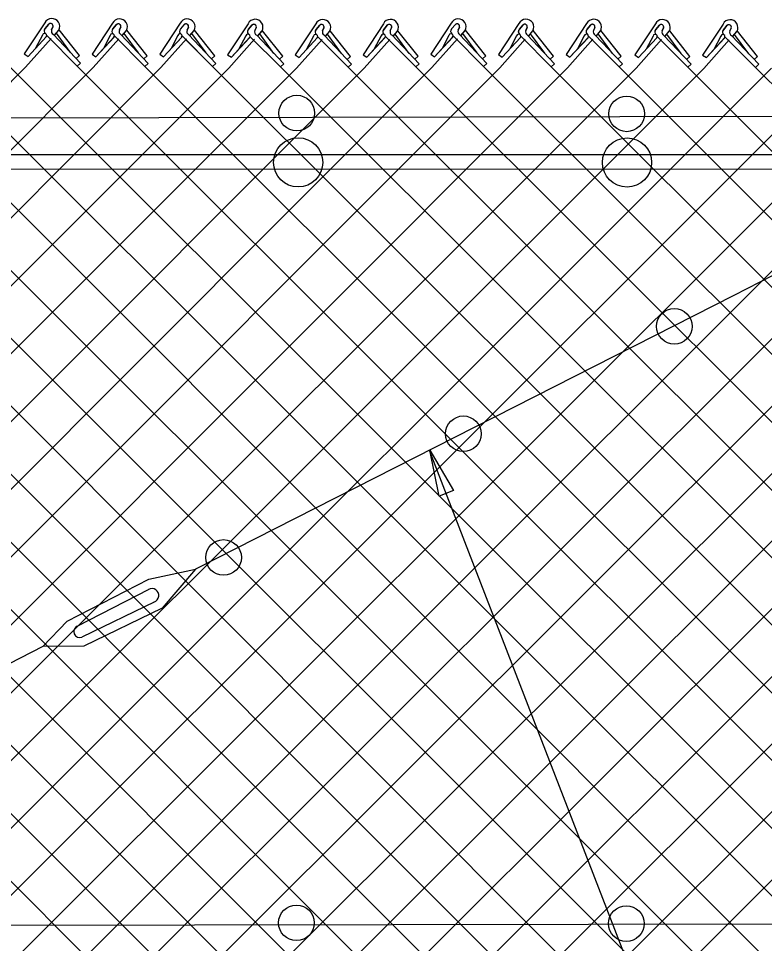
# Model space of a CAD drawing. Extents: x 0 to 1270, y 0 to 830.
# Drawn here: x 103 to 147.4, y 605 to 660 of the extents above; entities that cross this region are included whole.
import ezdxf

# ---------------------------------------------------------------- set-up
doc = ezdxf.new("R2010")
doc.units = 0
doc.layers.add('sb_Chainlink Fence', color=7, linetype='Continuous')
doc.layers.add('sb_Existing Structural Steel', color=7, linetype='Continuous')

msp = doc.modelspace()

# ---------------------------------------------------------------- linework, layer by layer
at = {"layer": 'sb_Chainlink Fence'}
for p, q in [((104.567, 659.777), (103.349, 657.933)), ((104.591, 659.443), (104.814, 659.706)), ((104.793, 659.685), (104.591, 659.443)), ((105.054, 659.542), (104.972, 659.365)), ((104.973, 659.371), (105.054, 659.538)), ((105.146, 659.047), (105.394, 659.34)), ((105.149, 659.052), (105.395, 659.341)), ((105.394, 659.34), (105.412, 659.375)), ((105.412, 659.375), (105.427, 659.411)), ((106.624, 657.845), (105.417, 659.362)), ((108.596, 659.755), (107.378, 657.91)), ((108.62, 659.42), (108.842, 659.684)), ((108.822, 659.662), (108.62, 659.42)), ((109.083, 659.52), (109.001, 659.342)), ((109.001, 659.349), (109.082, 659.516)), ((109.422, 659.318), (109.44, 659.352)), ((109.44, 659.352), (109.456, 659.389)), ((110.652, 657.822), (109.446, 659.34)), ((112.622, 659.752), (111.404, 657.908)), ((112.646, 659.418), (112.869, 659.681)), ((112.848, 659.66), (112.646, 659.418)), ((113.109, 659.517), (113.027, 659.34)), ((113.028, 659.346), (113.109, 659.513)), ((113.448, 659.315), (113.467, 659.349)), ((113.467, 659.349), (113.482, 659.386)), ((114.679, 657.82), (113.472, 659.337)), ((116.661, 659.728), (115.443, 657.884)), ((116.685, 659.394), (116.908, 659.657)), ((116.887, 659.636), (116.685, 659.394)), ((117.148, 659.493), (117.066, 659.316)), ((117.067, 659.322), (117.148, 659.489)), ((117.506, 659.325), (117.521, 659.362)), ((120.688, 659.718), (119.47, 657.874)), ((120.712, 659.384), (120.934, 659.647)), ((120.914, 659.625), (120.712, 659.384)), ((121.175, 659.483), (121.093, 659.306)), ((121.093, 659.312), (121.175, 659.479)), ((121.532, 659.315), (121.548, 659.352)), ((124.715, 659.726), (123.497, 657.882)), ((124.739, 659.392), (124.961, 659.655)), ((124.941, 659.634), (124.739, 659.392)), ((125.202, 659.491), (125.12, 659.314)), ((125.121, 659.32), (125.202, 659.487)), ((125.559, 659.324), (125.575, 659.36)), ((128.746, 659.756), (127.528, 657.912)), ((128.77, 659.422), (128.993, 659.685)), ((128.972, 659.664), (128.77, 659.422)), ((129.233, 659.521), (129.151, 659.344)), ((129.152, 659.35), (129.233, 659.517)), ((129.572, 659.319), (129.591, 659.353)), ((129.591, 659.353), (129.606, 659.39)), ((130.803, 657.824), (129.596, 659.341)), ((132.775, 659.734), (131.556, 657.889)), ((132.798, 659.399), (133.021, 659.663)), ((133, 659.641), (132.798, 659.399)), ((133.262, 659.498), (133.18, 659.321)), ((133.18, 659.328), (133.261, 659.494)), ((133.619, 659.331), (133.635, 659.367)), ((136.801, 659.731), (135.583, 657.886)), ((136.825, 659.396), (137.047, 659.66)), ((137.027, 659.638), (136.825, 659.396)), ((137.288, 659.496), (137.206, 659.318)), ((137.207, 659.325), (137.288, 659.492)), ((137.645, 659.328), (137.661, 659.365)), ((140.891, 659.717), (139.673, 657.872)), ((140.915, 659.382), (141.138, 659.646)), ((141.117, 659.624), (140.915, 659.382)), ((141.378, 659.481), (141.296, 659.304)), ((141.297, 659.31), (141.378, 659.477)), ((141.736, 659.314), (141.751, 659.35)), ((144.918, 659.706), (143.7, 657.862)), ((144.942, 659.372), (145.164, 659.635)), ((145.144, 659.614), (144.942, 659.372)), ((145.405, 659.471), (145.323, 659.294)), ((145.323, 659.3), (145.405, 659.467)), ((145.762, 659.304), (145.778, 659.34)), ((103.421, 657.139), (104.939, 658.848)), ((103.572, 657.78), (104.657, 658.949)), ((103.572, 657.78), (104.65, 658.942)), ((104.429, 659.049), (104.023, 658.274)), ((104.68, 659.024), (106.493, 657.203)), ((105.078, 659.095), (106.691, 657.382)), ((106.104, 658.011), (105.256, 659.166)), ((107.45, 657.117), (108.967, 658.825)), ((107.601, 657.758), (108.685, 658.927)), ((107.601, 657.758), (108.678, 658.92)), ((108.457, 659.027), (108.051, 658.251)), ((108.708, 659.002), (110.522, 657.18)), ((109.107, 659.073), (110.719, 657.359)), ((109.174, 659.025), (109.422, 659.318)), ((109.178, 659.029), (109.423, 659.319)), ((110.133, 657.988), (109.284, 659.143)), ((111.476, 657.114), (112.994, 658.823)), ((111.627, 657.755), (112.712, 658.924)), ((111.627, 657.755), (112.705, 658.917)), ((112.484, 659.024), (112.078, 658.248)), ((112.734, 658.999), (114.548, 657.177)), ((113.133, 659.07), (114.746, 657.357)), ((113.201, 659.022), (113.448, 659.315)), ((113.204, 659.027), (113.45, 659.316)), ((114.159, 657.986), (113.311, 659.141)), ((115.515, 657.09), (117.033, 658.799)), ((115.666, 657.731), (116.751, 658.9)), ((115.666, 657.731), (116.744, 658.893)), ((116.523, 659), (116.117, 658.225)), ((116.773, 658.975), (118.587, 657.153)), ((117.172, 659.046), (118.785, 657.333)), ((117.24, 658.998), (117.487, 659.291)), ((117.243, 659.003), (117.489, 659.292)), ((118.198, 657.962), (117.35, 659.117)), ((117.487, 659.291), (117.506, 659.325)), ((118.718, 657.796), (117.511, 659.313)), ((119.542, 657.08), (121.059, 658.789)), ((119.693, 657.721), (120.778, 658.89)), ((119.693, 657.721), (120.771, 658.883)), ((120.549, 658.99), (120.143, 658.214)), ((120.8, 658.965), (122.614, 657.143)), ((121.199, 659.036), (122.812, 657.323)), ((121.267, 658.988), (121.514, 659.281)), ((121.27, 658.993), (121.515, 659.282)), ((122.225, 657.952), (121.376, 659.107)), ((121.514, 659.281), (121.532, 659.315)), ((122.744, 657.786), (121.538, 659.303)), ((123.569, 657.088), (125.087, 658.797)), ((123.72, 657.729), (124.805, 658.898)), ((123.72, 657.729), (124.798, 658.891)), ((124.576, 658.999), (124.171, 658.223)), ((124.827, 658.973), (126.641, 657.152)), ((125.226, 659.044), (126.839, 657.331)), ((125.294, 658.996), (125.541, 659.29)), ((125.297, 659.001), (125.543, 659.291)), ((126.252, 657.96), (125.404, 659.115)), ((125.541, 659.29), (125.559, 659.324)), ((126.772, 657.794), (125.565, 659.311)), ((127.6, 657.118), (129.118, 658.827)), ((127.751, 657.759), (128.836, 658.928)), ((127.751, 657.759), (128.829, 658.921)), ((128.608, 659.028), (128.202, 658.253)), ((128.858, 659.003), (130.672, 657.181)), ((129.257, 659.074), (130.87, 657.361)), ((129.325, 659.026), (129.572, 659.319)), ((129.328, 659.031), (129.574, 659.32)), ((130.283, 657.99), (129.435, 659.145)), ((131.628, 657.095), (133.146, 658.804)), ((131.779, 657.737), (132.864, 658.906)), ((131.779, 657.737), (132.857, 658.899)), ((132.636, 659.006), (132.23, 658.23)), ((132.887, 658.98), (134.7, 657.159)), ((133.286, 659.052), (134.898, 657.338)), ((133.353, 659.004), (133.601, 659.297)), ((133.357, 659.008), (133.602, 659.298)), ((134.312, 657.967), (133.463, 659.122)), ((133.601, 659.297), (133.619, 659.331)), ((134.831, 657.801), (133.625, 659.319)), ((135.655, 657.093), (137.173, 658.801)), ((135.806, 657.734), (136.891, 658.903)), ((135.806, 657.734), (136.884, 658.896)), ((136.662, 659.003), (136.257, 658.227)), ((136.913, 658.977), (138.727, 657.156)), ((137.312, 659.049), (138.925, 657.335)), ((137.38, 659.001), (137.627, 659.294)), ((137.383, 659.005), (137.629, 659.295)), ((138.338, 657.964), (137.49, 659.119)), ((137.627, 659.294), (137.645, 659.328)), ((138.858, 657.798), (137.651, 659.316)), ((139.745, 657.078), (141.263, 658.787)), ((139.896, 657.72), (140.981, 658.888)), ((139.896, 657.72), (140.974, 658.882)), ((140.753, 658.989), (140.347, 658.213)), ((141.003, 658.963), (142.817, 657.142)), ((141.402, 659.034), (143.015, 657.321)), ((141.47, 658.987), (141.717, 659.28)), ((141.473, 658.991), (141.719, 659.281)), ((142.428, 657.95), (141.58, 659.105)), ((141.717, 659.28), (141.736, 659.314)), ((142.948, 657.784), (141.741, 659.301)), ((143.923, 657.71), (145.008, 658.878)), ((143.923, 657.71), (145.001, 658.871)), ((144.779, 658.979), (144.373, 658.203)), ((145.03, 658.953), (146.844, 657.132)), ((145.429, 659.024), (147.042, 657.311)), ((145.496, 658.976), (145.744, 659.27)), ((145.5, 658.981), (145.745, 659.271)), ((146.455, 657.94), (145.606, 659.095)), ((145.744, 659.27), (145.762, 659.304)), ((146.974, 657.774), (145.768, 659.291)), ((100.91, 658.728), (155.874, 603.807)), ((112.981, 658.749), (168.027, 603.769)), ((143.772, 657.068), (145.289, 658.777)), ((103.349, 657.933), (103.572, 657.78)), ((106.624, 657.845), (106.426, 657.665)), ((107.378, 657.91), (107.601, 657.758)), ((110.652, 657.822), (110.454, 657.643)), ((111.404, 657.908), (111.627, 657.755)), ((114.679, 657.82), (114.481, 657.64)), ((115.443, 657.884), (115.666, 657.731)), ((118.718, 657.796), (118.52, 657.616)), ((119.47, 657.874), (119.693, 657.721)), ((122.744, 657.786), (122.547, 657.606)), ((123.497, 657.882), (123.72, 657.729)), ((126.772, 657.794), (126.574, 657.615)), ((127.528, 657.912), (127.751, 657.759)), ((130.803, 657.824), (130.605, 657.644)), ((131.556, 657.889), (131.779, 657.737)), ((134.831, 657.801), (134.633, 657.622)), ((135.583, 657.886), (135.806, 657.734)), ((138.858, 657.798), (138.66, 657.619)), ((139.673, 657.872), (139.896, 657.72)), ((142.948, 657.784), (142.75, 657.605)), ((143.7, 657.862), (143.923, 657.71)), ((146.974, 657.774), (146.777, 657.595)), ((64.648, 618.314), (103.421, 657.139)), ((70.254, 657.175), (123.565, 603.83)), ((74.28, 657.164), (127.596, 603.8)), ((78.308, 657.173), (131.625, 603.822)), ((82.339, 657.203), (135.651, 603.825)), ((86.367, 657.18), (139.741, 603.839)), ((90.394, 657.177), (143.768, 603.849)), ((94.408, 657.175), (147.973, 603.605)), ((98.435, 657.164), (151.888, 603.752)), ((106.691, 657.382), (106.493, 657.203)), ((106.493, 657.203), (159.913, 603.808)), ((110.719, 657.359), (110.522, 657.18)), ((110.522, 657.18), (163.943, 603.801)), ((114.746, 657.357), (114.548, 657.177)), ((118.785, 657.333), (118.587, 657.153)), ((118.587, 657.153), (172.021, 603.789)), ((122.812, 657.323), (122.614, 657.143)), ((122.614, 657.143), (176.021, 603.78)), ((126.839, 657.331), (126.641, 657.152)), ((126.641, 657.152), (180.117, 603.75)), ((130.87, 657.361), (130.672, 657.181)), ((130.672, 657.181), (184.086, 603.819)), ((134.697, 603.759), (188.082, 657.141)), ((134.898, 657.338), (134.7, 657.159)), ((134.7, 657.159), (188.151, 603.704)), ((138.925, 657.335), (138.727, 657.156)), ((138.727, 657.156), (192.146, 603.734)), ((142.813, 603.776), (196.135, 657.14)), ((143.015, 657.321), (142.817, 657.142)), ((142.817, 657.142), (196.2, 603.71)), ((147.042, 657.311), (146.844, 657.132)), ((146.844, 657.132), (200.185, 603.724)), ((64.629, 602.173), (119.542, 657.08)), ((64.634, 606.208), (115.515, 657.09)), ((64.639, 610.243), (111.476, 657.114)), ((64.644, 614.279), (107.45, 657.117)), ((66.527, 656.837), (119.538, 603.838)), ((70.25, 603.743), (123.569, 657.088)), ((74.277, 603.753), (127.6, 657.118)), ((78.304, 603.745), (131.628, 657.095)), ((82.335, 603.715), (135.655, 657.093)), ((86.363, 603.737), (139.745, 657.078)), ((90.39, 603.74), (143.772, 657.068)), ((94.404, 603.743), (147.799, 657.076)), ((98.431, 603.753), (151.83, 657.106)), ((102.458, 603.745), (155.858, 657.084)), ((106.489, 603.715), (159.885, 657.081)), ((110.518, 603.737), (163.923, 657.08)), ((114.544, 603.74), (167.95, 657.07)), ((118.583, 603.764), (171.977, 657.078)), ((122.61, 603.774), (176.008, 657.108)), ((126.637, 603.766), (180.036, 657.086)), ((130.668, 603.736), (184.063, 657.083)), ((138.723, 603.761), (192.108, 657.131)), ((64.692, 654.641), (115.511, 603.828)), ((64.687, 650.616), (111.472, 603.804)), ((64.682, 646.59), (107.446, 603.801)), ((145.895, 586.695), (127.456, 634.343))]:
    msp.add_line(p, q, dxfattribs=at)
msp.add_lwpolyline([(128.024, 631.618), (127.466, 634.348), (128.879, 631.947)], close=True, dxfattribs=at)
for centre, radius, start, end in [((104.987, 659.57), 0.468, 330.7731, 153.6798), ((109.015, 659.547), 0.468, 330.7731, 153.6798), ((113.041, 659.545), 0.468, 330.7731, 153.6798), ((117.08, 659.521), 0.468, 330.7731, 153.6798), ((121.107, 659.511), 0.468, 330.7731, 153.6798), ((125.134, 659.519), 0.468, 330.7731, 153.6798), ((129.166, 659.549), 0.468, 330.7731, 153.6798), ((133.194, 659.526), 0.468, 330.7731, 153.6798), ((137.22, 659.523), 0.468, 330.7731, 153.6798), ((141.31, 659.509), 0.468, 330.7731, 153.6798), ((145.337, 659.499), 0.468, 330.7731, 153.6798), ((104.721, 659.301), 0.192, 140.2017, 233.0053), ((104.726, 659.301), 0.195, 133.6672, 232.2344), ((104.91, 659.588), 0.152, 342.5148, 140.1368), ((104.91, 659.588), 0.152, 340.7344, 129.2174), ((105.166, 659.285), 0.209, 156.4833, 245.1578), ((108.749, 659.279), 0.192, 140.2017, 233.0053), ((108.755, 659.279), 0.195, 133.6672, 232.2344), ((108.938, 659.565), 0.152, 342.5148, 140.1368), ((108.939, 659.566), 0.152, 340.7344, 129.2174), ((109.195, 659.263), 0.209, 156.4833, 245.1578), ((112.776, 659.276), 0.192, 140.2017, 233.0053), ((112.781, 659.276), 0.195, 133.6672, 232.2344), ((112.964, 659.562), 0.152, 342.5148, 140.1368), ((112.965, 659.563), 0.152, 340.7344, 129.2174), ((113.221, 659.26), 0.209, 156.4833, 245.1578), ((116.815, 659.252), 0.192, 140.2017, 233.0053), ((116.82, 659.252), 0.195, 133.6672, 232.2344), ((117.003, 659.538), 0.152, 342.5148, 140.1368), ((117.004, 659.539), 0.152, 340.7344, 129.2174), ((120.842, 659.242), 0.192, 140.2017, 233.0053), ((120.847, 659.242), 0.195, 133.6672, 232.2344), ((121.03, 659.528), 0.152, 342.5148, 140.1368), ((121.031, 659.529), 0.152, 340.7344, 129.2174), ((124.869, 659.25), 0.192, 140.2017, 233.0053), ((124.874, 659.25), 0.195, 133.6672, 232.2344), ((125.057, 659.537), 0.152, 342.5148, 140.1368), ((125.058, 659.537), 0.152, 340.7344, 129.2174), ((128.9, 659.28), 0.192, 140.2017, 233.0053), ((128.905, 659.28), 0.195, 133.6672, 232.2344), ((129.089, 659.566), 0.152, 342.5148, 140.1368), ((129.089, 659.567), 0.152, 340.7344, 129.2174), ((129.345, 659.264), 0.209, 156.4833, 245.1578), ((132.928, 659.258), 0.192, 140.2017, 233.0053), ((132.933, 659.258), 0.195, 133.6672, 232.2344), ((133.117, 659.544), 0.152, 342.5148, 140.1368), ((133.117, 659.545), 0.152, 340.7344, 129.2174), ((136.955, 659.255), 0.192, 140.2017, 233.0053), ((136.96, 659.255), 0.195, 133.6672, 232.2344), ((137.143, 659.541), 0.152, 342.5148, 140.1368), ((137.144, 659.542), 0.152, 340.7344, 129.2174), ((141.045, 659.241), 0.192, 140.2017, 233.0053), ((141.05, 659.241), 0.195, 133.6672, 232.2344), ((141.233, 659.527), 0.152, 342.5148, 140.1368), ((141.234, 659.528), 0.152, 340.7344, 129.2174), ((145.071, 659.23), 0.192, 140.2017, 233.0053), ((145.077, 659.231), 0.195, 133.6672, 232.2344), ((145.26, 659.517), 0.152, 342.5148, 140.1368), ((145.261, 659.517), 0.152, 340.7344, 129.2174), ((104.555, 659.027), 0.128, 319.0215, 170.0696), ((108.583, 659.005), 0.128, 319.0215, 170.0696), ((112.609, 659.002), 0.128, 319.0215, 170.0696), ((116.649, 658.978), 0.128, 319.0215, 170.0696), ((117.26, 659.236), 0.209, 156.4833, 245.1578), ((120.675, 658.968), 0.128, 319.0215, 170.0696), ((121.287, 659.226), 0.209, 156.4833, 245.1578), ((124.702, 658.976), 0.128, 319.0215, 170.0696), ((125.314, 659.234), 0.209, 156.4833, 245.1578), ((128.734, 659.006), 0.128, 319.0215, 170.0696), ((132.762, 658.984), 0.128, 319.0215, 170.0696), ((133.374, 659.242), 0.209, 156.4833, 245.1578), ((136.788, 658.981), 0.128, 319.0215, 170.0696), ((137.4, 659.239), 0.209, 156.4833, 245.1578), ((140.878, 658.967), 0.128, 319.0215, 170.0696), ((141.49, 659.224), 0.209, 156.4833, 245.1578), ((144.905, 658.957), 0.128, 319.0215, 170.0696), ((145.517, 659.214), 0.209, 156.4833, 245.1578)]:
    msp.add_arc(centre, radius, start, end, dxfattribs=at)
at = {"layer": 'sb_Existing Structural Steel'}
for p, q in [((153.16, 651.915), (68.478, 651.947)), ((153.16, 651.046), (68.478, 651.079)), ((156.144, 649.041), (145.554, 643.548)), ((145.554, 643.548), (113.542, 627.264)), ((110.765, 626.677), (113.542, 627.264)), ((113.542, 627.264), (111.556, 624.959)), ((105.893, 624.171), (110.765, 626.677)), ((106.491, 623.879), (110.772, 626.082)), ((111.107, 625.336), (106.772, 623.234)), ((111.556, 624.959), (106.891, 622.696)), ((104.459, 622.666), (105.893, 624.171)), ((104.459, 622.666), (65.559, 602.828)), ((106.891, 622.696), (104.459, 622.666)), ((65.549, 606.032), (405.109, 606.595))]:
    msp.add_line(p, q, dxfattribs=at)
msp.add_lwpolyline([(157.061, 654.221), (65.618, 654.037)], dxfattribs=at)
for centre, radius in [((119.556, 654.409), 1.06), ((139.184, 654.363), 1.06), ((119.641, 651.478), 1.465), ((139.204, 651.471), 1.465), ((142.019, 641.72), 1.06), ((129.469, 635.329), 1.06), ((115.202, 627.97), 1.06), ((119.536, 606.232), 1.06), ((139.164, 606.186), 1.06)]:
    msp.add_circle(centre, radius, dxfattribs=at)
for centre, radius, start, end in [((110.942, 625.71), 0.408, 289.5375, 119.8762), ((106.644, 623.562), 0.352, 114.7217, 291.4232)]:
    msp.add_arc(centre, radius, start, end, dxfattribs=at)

doc.saveas('drawing.dxf')
